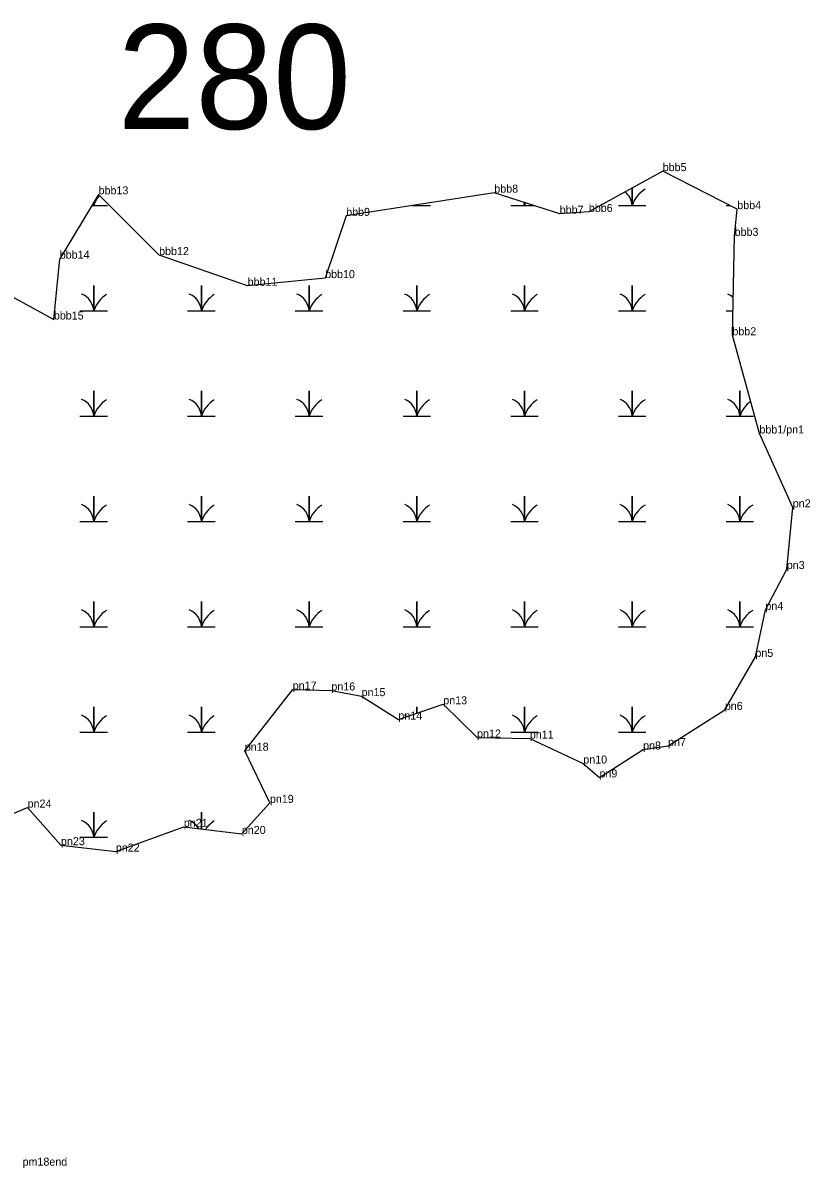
# Model space of a CAD drawing. Extents: x 2072529 to 2268796, y 436423 to 470406.
# Drawn here: x 2242039 to 2242530, y 439816 to 440532 of the extents above; entities that cross this region are included whole.
import ezdxf

# ---------------------------------------------------------------- set-up
doc = ezdxf.new("R2010")
doc.units = 0
for name, color, linetype in [('Default', 7, 'Continuous'), ('Exist Environmental Wetland Boundary', 7, 'Continuous'), ('Exist Environmental Wetland Boundary Cogo Comment', 7, 'Continuous'), ('Exist Hydro Swamp or Marsh', 7, 'Continuous'), ('Old_Level_20', 7, 'Continuous')]:
    doc.layers.add(name, color=color, linetype=linetype)

msp = doc.modelspace()

# ---------------------------------------------------------------- linework, layer by layer
at = {"layer": 'Exist Environmental Wetland Boundary'}
for points in [[(2242016.52, 440031.17), (2242041.59, 440041.54), (2242062.43, 440018.03), (2242096.69, 440014.03), (2242139.12, 440029.51), (2242175.36, 440025.04), (2242192.89, 440044.51), (2242177.2, 440077.07), (2242207.17, 440115.29), (2242231.28, 440114.71), (2242250.14, 440111.17), (2242273.12, 440096.55), (2242301.15, 440106.06), (2242322.27, 440085.32), (2242355.23, 440084.68), (2242388.6, 440069.06), (2242398.71, 440060.37), (2242425.95, 440077.83), (2242441.53, 440080.02), (2242476.97, 440102.58), (2242496.07, 440135.68), (2242502.31, 440165.05), (2242515.66, 440190.59), (2242519.41, 440229.14), (2242498.59, 440275.3), (2242481.72, 440336.67), (2242483.1, 440398.81), (2242484.75, 440415.48), (2242438.2, 440439.24), (2242392.06, 440413.73), (2242373.89, 440412.62), (2242333.04, 440425.78), (2242240.52, 440411.29), (2242227.38, 440372.41), (2242179, 440367.6), (2242123.71, 440386.79), (2242085.9, 440424.73), (2242061.66, 440384.54)], [(2242016.68, 440369.08), (2242057.98, 440346.52), (2242061.66, 440384.54)]]:
    msp.add_lwpolyline(points, dxfattribs=at)
at = {"layer": 'Exist Hydro Swamp or Marsh'}
for points in [[(2242410.52, 440417.75), (2242419.12, 440417.75), (2242419.12, 440428.69)], [(2242419.12, 440428.69), (2242419.12, 440417.75), (2242427.72, 440417.75)], [(2242081.69, 440417.75), (2242082.87, 440417.75), (2242082.87, 440419.71)], [(2242082.87, 440419.71), (2242082.87, 440417.75), (2242091.47, 440417.75)], [(2242343.27, 440417.75), (2242351.87, 440417.75), (2242351.87, 440419.71)], [(2242351.87, 440419.71), (2242351.87, 440417.75), (2242357.97, 440417.75)], [(2242281.74, 440417.75), (2242284.62, 440417.75), (2242284.62, 440418.2)], [(2242284.62, 440418.2), (2242284.62, 440417.75), (2242293.22, 440417.75)], [(2242477.77, 440417.75), (2242480.3, 440417.75)], [(2242074.27, 440351.95), (2242082.87, 440351.95), (2242082.87, 440367.73), (2242082.87, 440351.95), (2242091.47, 440351.95)], [(2242141.52, 440351.95), (2242150.12, 440351.95), (2242150.12, 440367.73), (2242150.12, 440351.95), (2242158.72, 440351.95)], [(2242208.77, 440351.95), (2242217.37, 440351.95), (2242217.37, 440367.73), (2242217.37, 440351.95), (2242225.97, 440351.95)], [(2242276.02, 440351.95), (2242284.62, 440351.95), (2242284.62, 440367.73), (2242284.62, 440351.95), (2242293.22, 440351.95)], [(2242343.27, 440351.95), (2242351.87, 440351.95), (2242351.87, 440367.73), (2242351.87, 440351.95), (2242360.47, 440351.95)], [(2242410.52, 440351.95), (2242419.12, 440351.95), (2242419.12, 440367.73), (2242419.12, 440351.95), (2242427.72, 440351.95)], [(2242477.77, 440351.95), (2242482.06, 440351.95)], [(2242074.27, 440286.15), (2242082.87, 440286.15), (2242082.87, 440301.93), (2242082.87, 440286.15), (2242091.47, 440286.15)], [(2242141.52, 440286.15), (2242150.12, 440286.15), (2242150.12, 440301.93), (2242150.12, 440286.15), (2242158.72, 440286.15)], [(2242208.77, 440286.15), (2242217.37, 440286.15), (2242217.37, 440301.93), (2242217.37, 440286.15), (2242225.97, 440286.15)], [(2242276.02, 440286.15), (2242284.62, 440286.15), (2242284.62, 440301.93), (2242284.62, 440286.15), (2242293.22, 440286.15)], [(2242343.27, 440286.15), (2242351.87, 440286.15), (2242351.87, 440301.93), (2242351.87, 440286.15), (2242360.47, 440286.15)], [(2242410.52, 440286.15), (2242419.12, 440286.15), (2242419.12, 440301.93), (2242419.12, 440286.15), (2242427.72, 440286.15)], [(2242477.77, 440286.15), (2242486.37, 440286.15), (2242486.37, 440301.93), (2242486.37, 440286.15), (2242494.97, 440286.15)], [(2242074.27, 440220.35), (2242082.87, 440220.35), (2242082.87, 440236.13), (2242082.87, 440220.35), (2242091.47, 440220.35)], [(2242141.52, 440220.35), (2242150.12, 440220.35), (2242150.12, 440236.13), (2242150.12, 440220.35), (2242158.72, 440220.35)], [(2242208.77, 440220.35), (2242217.37, 440220.35), (2242217.37, 440236.13), (2242217.37, 440220.35), (2242225.97, 440220.35)], [(2242276.02, 440220.35), (2242284.62, 440220.35), (2242284.62, 440236.13), (2242284.62, 440220.35), (2242293.22, 440220.35)], [(2242343.27, 440220.35), (2242351.87, 440220.35), (2242351.87, 440236.13), (2242351.87, 440220.35), (2242360.47, 440220.35)], [(2242410.52, 440220.35), (2242419.12, 440220.35), (2242419.12, 440236.13), (2242419.12, 440220.35), (2242427.72, 440220.35)], [(2242477.77, 440220.35), (2242486.37, 440220.35), (2242486.37, 440236.13), (2242486.37, 440220.35), (2242494.97, 440220.35)], [(2242074.27, 440154.55), (2242082.87, 440154.55), (2242082.87, 440170.33), (2242082.87, 440154.55), (2242091.47, 440154.55)], [(2242141.52, 440154.55), (2242150.12, 440154.55), (2242150.12, 440170.33), (2242150.12, 440154.55), (2242158.72, 440154.55)], [(2242208.77, 440154.55), (2242217.37, 440154.55), (2242217.37, 440170.33), (2242217.37, 440154.55), (2242225.97, 440154.55)], [(2242276.02, 440154.55), (2242284.62, 440154.55), (2242284.62, 440170.33), (2242284.62, 440154.55), (2242293.22, 440154.55)], [(2242343.27, 440154.55), (2242351.87, 440154.55), (2242351.87, 440170.33), (2242351.87, 440154.55), (2242360.47, 440154.55)], [(2242410.52, 440154.55), (2242419.12, 440154.55), (2242419.12, 440170.33), (2242419.12, 440154.55), (2242427.72, 440154.55)], [(2242477.77, 440154.55), (2242486.37, 440154.55), (2242486.37, 440170.33), (2242486.37, 440154.55), (2242494.97, 440154.55)], [(2242074.27, 440088.75), (2242082.87, 440088.75), (2242082.87, 440104.53), (2242082.87, 440088.75), (2242091.47, 440088.75)], [(2242141.52, 440088.75), (2242150.12, 440088.75), (2242150.12, 440104.53), (2242150.12, 440088.75), (2242158.72, 440088.75)], [(2242284.62, 440100.46), (2242284.62, 440104.53), (2242284.62, 440100.46)], [(2242343.27, 440088.75), (2242351.87, 440088.75), (2242351.87, 440104.53), (2242351.87, 440088.75), (2242360.47, 440088.75)], [(2242410.52, 440088.75), (2242419.12, 440088.75), (2242419.12, 440104.53), (2242419.12, 440088.75), (2242427.72, 440088.75)], [(2242074.27, 440022.95), (2242082.87, 440022.95), (2242082.87, 440038.73), (2242082.87, 440022.95), (2242091.47, 440022.95)], [(2242150.12, 440028.15), (2242150.12, 440038.73), (2242150.12, 440028.15)]]:
    msp.add_lwpolyline(points, dxfattribs=at)
for centre, radius, start, end in [((2242406.86, 440416.86), 12.3, 4.14034, 50.0116), ((2242437.36, 440411.69), 19.22, 122.12745, 161.62219), ((2242070.61, 440416.86), 12.3, 4.14034, 11.64061), ((2242101.11, 440411.69), 19.22, 139.56985, 161.62219), ((2242339.61, 440416.86), 12.3, 4.14034, 13.91887), ((2242370.11, 440411.69), 19.22, 156.03743, 161.62219), ((2242272.36, 440416.86), 12.3, 4.14034, 6.2196), ((2242302.86, 440411.69), 19.22, 160.11838, 161.62219), ((2242070.61, 440351.06), 12.3, 4.14034, 67.53497), ((2242101.11, 440345.89), 19.22, 122.12745, 161.62219), ((2242137.86, 440351.06), 12.3, 4.14034, 67.53497), ((2242168.36, 440345.89), 19.22, 122.12745, 161.62219), ((2242205.11, 440351.06), 12.3, 4.14034, 67.53497), ((2242235.61, 440345.89), 19.22, 122.12745, 161.62219), ((2242272.36, 440351.06), 12.3, 4.14034, 67.53497), ((2242302.86, 440345.89), 19.22, 122.12745, 161.62219), ((2242339.61, 440351.06), 12.3, 4.14034, 67.53497), ((2242370.11, 440345.89), 19.22, 122.12745, 161.62219), ((2242406.86, 440351.06), 12.3, 4.14034, 67.53497), ((2242437.36, 440345.89), 19.22, 122.12745, 161.62219), ((2242474.11, 440351.06), 12.3, 48.55912, 67.53497), ((2242070.61, 440285.26), 12.3, 4.14034, 67.53497), ((2242101.11, 440280.09), 19.22, 122.12745, 161.62219), ((2242137.86, 440285.26), 12.3, 4.14034, 67.53497), ((2242168.36, 440280.09), 19.22, 122.12745, 161.62219), ((2242205.11, 440285.26), 12.3, 4.14034, 67.53497), ((2242235.61, 440280.09), 19.22, 122.12745, 161.62219), ((2242272.36, 440285.26), 12.3, 4.14034, 67.53497), ((2242302.86, 440280.09), 19.22, 122.12745, 161.62219), ((2242339.61, 440285.26), 12.3, 4.14034, 67.53497), ((2242370.11, 440280.09), 19.22, 122.12745, 161.62219), ((2242406.86, 440285.26), 12.3, 4.14034, 67.53497), ((2242437.36, 440280.09), 19.22, 122.12745, 161.62219), ((2242474.11, 440285.26), 12.3, 4.14034, 67.53497), ((2242504.61, 440280.09), 19.22, 126.96879, 161.62219), ((2242070.61, 440219.46), 12.3, 4.14034, 67.53497), ((2242101.11, 440214.29), 19.22, 122.12745, 161.62219), ((2242137.86, 440219.46), 12.3, 4.14034, 67.53497), ((2242168.36, 440214.29), 19.22, 122.12745, 161.62219), ((2242205.11, 440219.46), 12.3, 4.14034, 67.53497), ((2242235.61, 440214.29), 19.22, 122.12745, 161.62219), ((2242272.36, 440219.46), 12.3, 4.14034, 67.53497), ((2242302.86, 440214.29), 19.22, 122.12745, 161.62219), ((2242339.61, 440219.46), 12.3, 4.14034, 67.53497), ((2242370.11, 440214.29), 19.22, 122.12745, 161.62219), ((2242406.86, 440219.46), 12.3, 4.14034, 67.53497), ((2242437.36, 440214.29), 19.22, 122.12745, 161.62219), ((2242474.11, 440219.46), 12.3, 4.14034, 67.53497), ((2242504.61, 440214.29), 19.22, 122.12745, 161.62219), ((2242070.61, 440153.66), 12.3, 4.14034, 67.53497), ((2242101.11, 440148.49), 19.22, 122.12745, 161.62219), ((2242137.86, 440153.66), 12.3, 4.14034, 67.53497), ((2242168.36, 440148.49), 19.22, 122.12745, 161.62219), ((2242205.11, 440153.66), 12.3, 4.14034, 67.53497), ((2242235.61, 440148.49), 19.22, 122.12745, 161.62219), ((2242272.36, 440153.66), 12.3, 4.14034, 67.53497), ((2242302.86, 440148.49), 19.22, 122.12745, 161.62219), ((2242339.61, 440153.66), 12.3, 4.14034, 67.53497), ((2242370.11, 440148.49), 19.22, 122.12745, 161.62219), ((2242406.86, 440153.66), 12.3, 4.14034, 67.53497), ((2242437.36, 440148.49), 19.22, 122.12745, 161.62219), ((2242474.11, 440153.66), 12.3, 4.14034, 67.53497), ((2242504.61, 440148.49), 19.22, 122.12745, 161.62219), ((2242070.61, 440087.86), 12.3, 4.14034, 67.53497), ((2242101.11, 440082.69), 19.22, 122.12745, 161.62219), ((2242137.86, 440087.86), 12.3, 4.14034, 67.53497), ((2242168.36, 440082.69), 19.22, 122.12745, 161.62219), ((2242272.36, 440087.86), 12.3, 59.26121, 67.53497), ((2242339.61, 440087.86), 12.3, 4.14034, 67.53497), ((2242370.11, 440082.69), 19.22, 122.12745, 161.62219), ((2242406.86, 440087.86), 12.3, 4.14034, 67.53497), ((2242437.36, 440082.69), 19.22, 122.12745, 161.62219), ((2242070.61, 440022.06), 12.3, 4.14034, 67.53497), ((2242101.11, 440016.89), 19.22, 122.12745, 161.62219), ((2242137.86, 440022.06), 12.3, 30.83527, 67.53497), ((2242168.36, 440016.89), 19.22, 122.12745, 145.22547)]:
    msp.add_arc(centre, radius, start, end, dxfattribs=at)
at = {"layer": 'Old_Level_20'}
for p, q in [((2242438.2, 440439.24), (2242438.2, 440439.24)), ((2242333.04, 440425.78), (2242333.04, 440425.78)), ((2242085.9, 440424.73), (2242085.9, 440424.73)), ((2242373.89, 440412.62), (2242373.89, 440412.62)), ((2242392.06, 440413.73), (2242392.06, 440413.73)), ((2242484.75, 440415.48), (2242484.75, 440415.48)), ((2242240.52, 440411.29), (2242240.52, 440411.29)), ((2242483.1, 440398.81), (2242483.1, 440398.81)), ((2242061.66, 440384.54), (2242061.66, 440384.54)), ((2242123.71, 440386.79), (2242123.71, 440386.79)), ((2242227.38, 440372.41), (2242227.38, 440372.41)), ((2242179, 440367.6), (2242179, 440367.6)), ((2242057.98, 440346.52), (2242057.98, 440346.52)), ((2242481.72, 440336.67), (2242481.72, 440336.67)), ((2242498.59, 440275.3), (2242498.59, 440275.3)), ((2242519.41, 440229.14), (2242519.41, 440229.14)), ((2242515.66, 440190.59), (2242515.66, 440190.59)), ((2242502.31, 440165.05), (2242502.31, 440165.05)), ((2242496.07, 440135.68), (2242496.07, 440135.68)), ((2242207.17, 440115.29), (2242207.17, 440115.29)), ((2242231.28, 440114.71), (2242231.28, 440114.71)), ((2242250.14, 440111.17), (2242250.14, 440111.17)), ((2242301.15, 440106.06), (2242301.15, 440106.06)), ((2242273.12, 440096.55), (2242273.12, 440096.55)), ((2242476.97, 440102.58), (2242476.97, 440102.58)), ((2242322.27, 440085.32), (2242322.27, 440085.32)), ((2242355.23, 440084.68), (2242355.23, 440084.68)), ((2242177.2, 440077.07), (2242177.2, 440077.07)), ((2242425.95, 440077.83), (2242425.95, 440077.83)), ((2242441.53, 440080.02), (2242441.53, 440080.02)), ((2242388.6, 440069.06), (2242388.6, 440069.06)), ((2242398.71, 440060.37), (2242398.71, 440060.37)), ((2242041.59, 440041.54), (2242041.59, 440041.54)), ((2242192.89, 440044.51), (2242192.89, 440044.51)), ((2242139.12, 440029.51), (2242139.12, 440029.51)), ((2242175.36, 440025.04), (2242175.36, 440025.04)), ((2242062.43, 440018.03), (2242062.43, 440018.03)), ((2242096.69, 440014.03), (2242096.69, 440014.03))]:
    msp.add_line(p, q, dxfattribs=at)

# ---------------------------------------------------------------- texts
at = {"layer": 'Default'}
msp.add_text('280', height=65.34, dxfattribs=at).set_placement((2242097.76, 440465.55))
at = {"layer": 'Exist Environmental Wetland Boundary Cogo Comment'}
for s, p in [('bbb5', (2242438.2, 440439.24)), ('bbb13', (2242085.9, 440424.73)), ('bbb8', (2242333.04, 440425.78)), ('bbb6', (2242392.06, 440413.73)), ('bbb4', (2242484.75, 440415.48)), ('bbb9', (2242240.52, 440411.29)), ('bbb7', (2242373.89, 440412.62)), ('bbb3', (2242483.1, 440398.81)), ('bbb12', (2242123.71, 440386.79)), ('bbb14', (2242061.66, 440384.54)), ('bbb10', (2242227.38, 440372.41)), ('bbb11', (2242179, 440367.6)), ('bbb15', (2242057.98, 440346.52)), ('bbb2', (2242481.72, 440336.67)), ('bbb1/pn1', (2242498.59, 440275.3)), ('pn2', (2242519.41, 440229.14)), ('pn3', (2242515.66, 440190.59)), ('pn4', (2242502.31, 440165.05)), ('pn5', (2242496.07, 440135.68)), ('pn17', (2242207.17, 440115.29)), ('pn16', (2242231.28, 440114.71)), ('pn15', (2242250.14, 440111.17)), ('pn13', (2242301.15, 440106.06)), ('pn6', (2242476.97, 440102.58)), ('pn14', (2242273.12, 440096.55)), ('pn12', (2242322.27, 440085.32)), ('pn11', (2242355.23, 440084.68)), ('pn8', (2242425.95, 440077.83)), ('pn7', (2242441.53, 440080.02)), ('pn18', (2242177.2, 440077.07)), ('pn10', (2242388.6, 440069.06)), ('pn9', (2242398.71, 440060.37)), ('pn24', (2242041.59, 440041.54)), ('pn19', (2242192.89, 440044.51)), ('pn21', (2242139.12, 440029.51)), ('pn20', (2242175.36, 440025.04)), ('pn23', (2242062.43, 440018.03)), ('pn22', (2242096.69, 440014.03)), ('pm18end', (2242038.44, 439817.77))]:
    msp.add_text(s, height=5, dxfattribs=at).set_placement(p)

doc.saveas('drawing.dxf')
